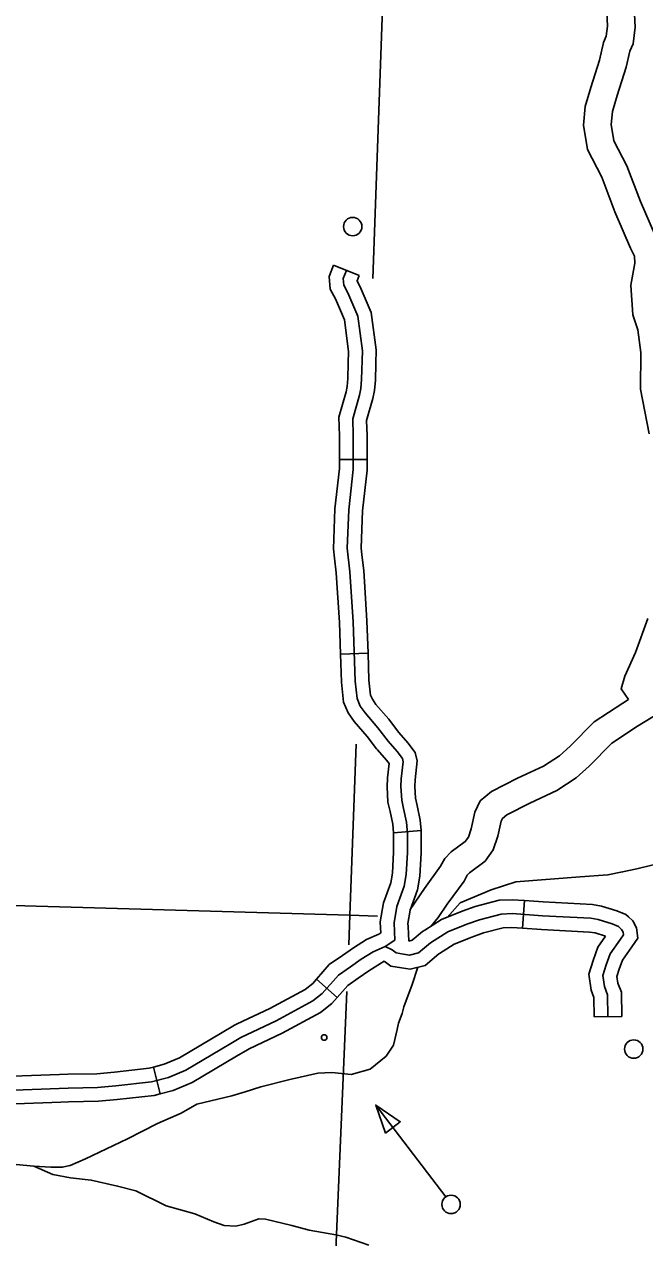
# Model space of a CAD drawing. Extents: x 653372 to 905732, y 627442 to 787275.
# Drawn here: x 879037 to 882393, y 658959 to 665519 of the extents above; entities that cross this region are included whole.
import ezdxf

# ---------------------------------------------------------------- set-up
doc = ezdxf.new("R2010")
doc.units = 0
for name, color, linetype in [('Level 35', 7, 'Continuous'), ('Level 45', 7, 'Continuous'), ('Level 46', 7, 'Continuous'), ('Level 5', 7, 'Continuous'), ('Level 56', 7, 'Continuous')]:
    doc.layers.add(name, color=color, linetype=linetype)

msp = doc.modelspace()

# ---------------------------------------------------------------- linework, layer by layer
at = {"layer": 'Level 35'}
for points in [[(882438.5, 660975.5), (882349.1, 660953), (882272.5, 660936.8), (882193.3, 660920.7), (882043.4, 660909.2), (881696.1, 660882.5), (881562.4, 660840.4), (881395, 660769), (881323.4, 660691.1)], [(881165, 660421.1), (881134.2, 660327.3), (881088.8, 660207.8), (881079.8, 660171.3), (881060.5, 660119.3), (881054.1, 660084.5), (881034.6, 659999.9), (880993.6, 659940.8), (880907.7, 659869.9), (880804.7, 659841.4), (880700, 659852.4), (880624.5, 659848.1), (880473.9, 659814.2), (880315.6, 659774.2), (880231.1, 659747.7), (880159.4, 659727), (879969.8, 659680.4), (879884.6, 659633), (879757.3, 659576.4), (879595.2, 659494.6)], [(879595.2, 659494.6), (879368.1, 659385.2), (879285.1, 659350.3), (879242.2, 659340.1), (879180, 659340.2), (879088.5, 659346.7), (878992.6, 659354.2)], [(879088.5, 659346.7), (879191.9, 659300.5), (879287.4, 659283.4), (879399.2, 659270.7), (879541.2, 659238.7), (879640.5, 659213.4), (879803.3, 659132.1), (879958.5, 659088.4), (880061.5, 659045.5), (880117.7, 659025.1), (880181.5, 659022.2), (880226.5, 659032.6), (880304.6, 659061.5), (880341.4, 659060), (880484, 659025.8), (880577.5, 658999.5), (880721.9, 658975.3), (880775.6, 658961.7), (880900, 658919.4)]]:
    msp.add_lwpolyline(points, dxfattribs=at)
at = {"layer": 'Level 45'}
for p, q in [((880709.7, 664216.1), (880848.7, 664161.5)), ((880741.2, 663165.5), (880890.6, 663165.6)), ((880746.8, 662114.6), (880896.1, 662119.6)), ((881033.8, 661148.3), (881182.6, 661160.8)), ((881742, 660781.4), (881731.8, 660632.4)), ((880617, 660356.9), (880728.9, 660258.1)), ((882268.5, 660154.9), (882119.2, 660152.6)), ((879735.2, 659882), (879772.5, 659737.3))]:
    msp.add_line(p, q, dxfattribs=at)
for points in [[(880709.7, 664216.1), (880685.9, 664155.7), (880690.9, 664086.2), (880719.3, 664034.6), (880768, 663921.1), (880791.2, 663750.3), (880789.4, 663687.3)], [(880779.2, 664188.8), (880761.6, 664144.1), (880764.2, 664107.9), (880786.5, 664067.5), (880840.7, 663941.2), (880866, 663754.3), (880861.5, 663599), (880857, 663550.6), (880849.5, 663513.8), (880813, 663385.8), (880815.8, 663295.3), (880815.9, 663112.8), (880791.6, 662894.7), (880783.8, 662686.3), (880798.2, 662559.3), (880815.7, 662289.5), (880826.4, 661967.9), (880836.7, 661873.9), (880853.6, 661833.3), (880879.7, 661796.4), (880949.6, 661714.9), (881004, 661643.4), (881053, 661587.8), (881081.7, 661550.4), (881085.7, 661532.2), (881075.8, 661440.3), (881074, 661397.9), (881077.9, 661324.6), (881088.4, 661280), (881103.8, 661206.4), (881109.2, 661142), (881109, 661041.9), (881102, 660921.8), (881091.1, 660858.9), (881051.9, 660749.7), (881036.7, 660661.6), (881041.2, 660567.5)], [(880848.7, 664161.5), (880837.3, 664132.6), (880837.5, 664129.6), (880853.7, 664100.4), (880913.3, 663961.3), (880940.8, 663758.3), (880938.7, 663683)], [(880789.4, 663687.3), (880787, 663603.6), (880783, 663561.5), (880776.9, 663531.5), (880738, 663395.1), (880741.1, 663294.1), (880741.2, 663165.5)], [(880938.7, 663683), (880936.1, 663594.4), (880930.9, 663539.6), (880922.1, 663496.2), (880888, 663376.5), (880890.4, 663296.5), (880890.6, 663165.6)], [(880741.2, 663165.5), (880741.3, 663116.9), (880717.1, 662900.3), (880709, 662683.4), (880714.7, 662633.2)], [(880890.6, 663165.6), (880890.6, 663108.6), (880866.1, 662889.2), (880858.6, 662689.1), (880863.1, 662650.1)], [(880714.7, 662633.2), (880723.8, 662552.7), (880741.1, 662285.9), (880746.8, 662114.6)], [(880863.1, 662650.1), (880872.6, 662566), (880890.3, 662293.2), (880896.1, 662119.6)], [(880746.8, 662114.6), (880751.8, 661962.6), (880763.6, 661855), (880787.9, 661797), (880820.7, 661750.5), (880891.5, 661667.9), (880941.9, 661601.8)], [(880896.1, 662119.6), (880900.9, 661973.2), (880909.7, 661892.7), (880919.4, 661869.7), (880938.7, 661842.4), (881007.7, 661761.9), (881060.7, 661692.3)], [(881060.7, 661692.3), (881061.8, 661690.8), (881110.7, 661635.2), (881151.1, 661582.7), (881161.2, 661536.4), (881150.3, 661434.8), (881148.8, 661398.3), (881152.1, 661335.2), (881161.3, 661296.2), (881177.9, 661217.2), (881182.6, 661160.8)], [(880941.9, 661601.7), (880946.3, 661596.1), (880995.3, 661540.3), (881009.5, 661521.9), (881001.3, 661445.9), (880999.2, 661397.5), (881003.7, 661314), (881015.5, 661263.8), (881029.8, 661195.5), (881033.8, 661148.3)], [(881033.8, 661148.3), (881034.5, 661139), (881034.4, 661044.2), (881027.7, 660930.4), (881018.7, 660878), (880979.4, 660768.9), (880961.7, 660666.2), (880963.2, 660634.6)], [(881182.6, 661160.8), (881183.9, 661145.1), (881183.7, 661039.6), (881176.3, 660913.3), (881163.6, 660839.7), (881124.4, 660730.6), (881111.7, 660657), (881112.4, 660641.8)], [(881742, 660781.4), (881676.3, 660786), (881605.2, 660783.3), (881476.3, 660749.7), (881404.6, 660723.8), (881293.8, 660679.2), (881203.2, 660622.2)], [(882304, 660693.9), (882290.5, 660706.1), (882241.6, 660726.6), (882158.2, 660752.3), (882109.8, 660760.2), (881843.8, 660774.4), (881742, 660781.4)], [(882193.8, 660153.7), (882192, 660271.7), (882175, 660316.8), (882166.2, 660377.3), (882183.6, 660434.5), (882206.3, 660494.1), (882260.9, 660573.8), (882277.3, 660596.9), (882275.4, 660611.3), (882267.7, 660626), (882249.8, 660642.2), (882216.2, 660656.3), (882141.1, 660679.4), (882101.8, 660685.8), (881839.2, 660699.9), (881675.2, 660711.2), (881616.2, 660708.9), (881498.5, 660678.3), (881431.2, 660654), (881327.9, 660612.4), (881234.3, 660553.5), (881169.8, 660499), (881121.1, 660487.3), (881087.8, 660492.2), (881048.7, 660498.6), (881025.6, 660515), (880989.5, 660534.3)], [(882268.5, 660154.9), (882266.5, 660285.9), (882247.7, 660335.5), (882242.5, 660371.5), (882254.3, 660410.3), (882272.9, 660459.2), (882322.2, 660531), (882355.2, 660577.7), (882347.6, 660634.4), (882327.6, 660672.4), (882304, 660693.9)], [(880963.2, 660634.6), (880964.5, 660607.1), (880953.9, 660600.3), (880888, 660570.9), (880817.7, 660526.9), (880757.6, 660484.4), (880686.3, 660435.5), (880617, 660356.9)], [(881112.4, 660641.8), (881116.2, 660562.9)], [(881203.2, 660622.2), (881190.1, 660613.9), (881135.2, 660567.5), (881116.2, 660562.9)], [(881731.8, 660632.4), (881674, 660636.4), (881627.1, 660634.6), (881520.6, 660606.9), (881457.9, 660584.2), (881362, 660545.6), (881282.8, 660495.8)], [(882180.8, 660589), (882124.1, 660606.5), (882093.8, 660611.4), (881834.6, 660625.4), (881731.8, 660632.4)], [(881041.2, 660567.5), (880989.5, 660534.3), (880923.1, 660504.8), (880859.1, 660464.7), (880800.3, 660423.2), (880736.2, 660379.1), (880648.2, 660279.4), (880597.3, 660239), (880398.6, 660131.9), (880208.7, 660041.7), (880145.7, 660004.4), (879910.3, 659865.5), (879817.5, 659826.1), (879725.5, 659802.3), (879532.3, 659779.9), (879433.5, 659771.2), (879273.5, 659768.5), (878982.3, 659757.4)], [(882119.2, 660152.6), (882117.5, 660257.5), (882102.2, 660298), (882089.9, 660383.1), (882112.9, 660458.6), (882139.6, 660529), (882180.8, 660589)], [(881282.8, 660495.8), (881278.5, 660493.1), (881204.5, 660430.5), (881124.4, 660411.3), (881076.4, 660418.4), (881019.6, 660427.6), (880982.6, 660453.9)], [(880982.6, 660453.9), (880900.5, 660402.5), (880843, 660361.9), (880786.1, 660322.8), (880728.9, 660258.1)], [(880617, 660356.9), (880596.6, 660333.8), (880556, 660301.6), (880364.8, 660198.6), (880188.1, 660114.6)], [(880728.9, 660258.1), (880699.8, 660225.1), (880638.5, 660176.4), (880432.4, 660065.3), (880252.2, 659979.7)], [(880188.1, 660114.6), (880173.6, 660107.7), (880107.7, 660068.6), (879876.6, 659932.3), (879793.5, 659897), (879735.2, 659882)], [(880252.2, 659979.7), (880243.9, 659975.7), (880183.7, 659940.1), (879944, 659798.7), (879841.6, 659755.1), (879772.5, 659737.3)], [(879735.2, 659882), (879711.8, 659875.9), (879524.7, 659854.2), (879429.6, 659845.9), (879271.5, 659843.2), (879228, 659841.5)], [(879228, 659841.5), (878974.7, 659831.9), (878845, 659810.2), (878693.3, 659771.5)], [(879772.5, 659737.3), (879739.2, 659728.8), (879539.9, 659705.6), (879437.4, 659696.6), (879275.6, 659693.9), (879233.7, 659692.3)], [(879233.7, 659692.3), (878989.9, 659683), (878875.8, 659664), (878730.2, 659626.8)]]:
    msp.add_lwpolyline(points, dxfattribs=at)
at = {"layer": 'Level 46'}
for points in [[(882403.2, 665905.5), (882379.6, 665860.5), (882249.1, 665735.3), (882203.5, 665661.3), (882187.8, 665585.8), (882191.5, 665509.3), (882184.1, 665454.2), (882169.3, 665421), (882148.3, 665325.8), (882100.7, 665178.1), (882070.8, 665075.3), (882061, 664972.8), (882082.3, 664841.5), (882159.6, 664692.2), (882231.1, 664505.6), (882315.2, 664309.2), (882338, 664265.2), (882338.8, 664227.5), (882318.1, 664109.5), (882328.4, 663949), (882355, 663867.9), (882371.3, 663745.4), (882369.5, 663547.2), (882416.2, 663305.7)], [(882500.7, 665769.6), (882366.2, 665640.7), (882344.4, 665605.2), (882337.9, 665574.1), (882341.4, 665503), (882329.3, 665413), (882311.9, 665374), (882292.6, 665286.7), (882243.5, 665134.4), (882218.2, 665047.1), (882211.5, 664977.7), (882225.9, 664889), (882296.1, 664753.4), (882369.5, 664561.7), (882450.4, 664373)], [(882409.8, 662306.8), (882342.8, 662123.5), (882285.2, 661995), (882264.8, 661925.6), (882305.4, 661869.5)], [(882305.4, 661869.5), (882273.3, 661849.6), (882118.5, 661747.9), (881989, 661616.2), (881931, 661564.1), (881845, 661507.5), (881705, 661443), (881563.7, 661371), (881502.9, 661320.8), (881473.4, 661260.4), (881454.4, 661170.3), (881438.7, 661124.6), (881421.5, 661100.6), (881346, 661044.5), (881311.3, 661009.6), (881288.5, 660967.1), (881200.9, 660847.1), (881124.7, 660732.9)], [(882469.5, 661795.5), (882353.7, 661723.7), (882213.8, 661631.8), (882092.3, 661508.2), (882022.4, 661445.5), (881917.8, 661376.6), (881770.2, 661308.6), (881646.1, 661245.4), (881622.9, 661226.2), (881615.7, 661211.4), (881598.6, 661130.6), (881572.9, 661055.4), (881529.3, 660994.6), (881444, 660931.3), (881432.6, 660919.7), (881415.2, 660887.4), (881323.4, 660761.6), (881276, 660690.5), (881234.8, 660642.1)]]:
    msp.add_lwpolyline(points, dxfattribs=at)
at = {"layer": 'Level 5'}
for points in [[(880990.1, 666059.5), (880921.5, 664145.5)], [(880831.3, 661627.1), (880798.1, 660702.2)], [(878849.4, 660759.3), (880798.1, 660702.2)], [(880798.1, 660702.2), (880791.4, 660542.1)], [(880798.1, 660702.2), (880946.7, 660697.8)], [(880780.7, 660289.5), (880574.5, 655415.6)]]:
    msp.add_lwpolyline(points, dxfattribs=at)
at = {"layer": 'Level 56'}
msp.add_lwpolyline([(881317.5, 659181), (880937.5, 659675.9)], dxfattribs=at)
msp.add_lwpolyline([(880990, 659524.1), (881070.5, 659586), (880937.5, 659675.9)], close=True, dxfattribs=at)
for centre, radius in [((880813, 664425.5), 49.8), ((880658.8, 660041.6), 14.9), ((882333.1, 659979), 49.8), ((881345.2, 659139), 49.8)]:
    msp.add_circle(centre, radius, dxfattribs=at)

doc.saveas('drawing.dxf')
